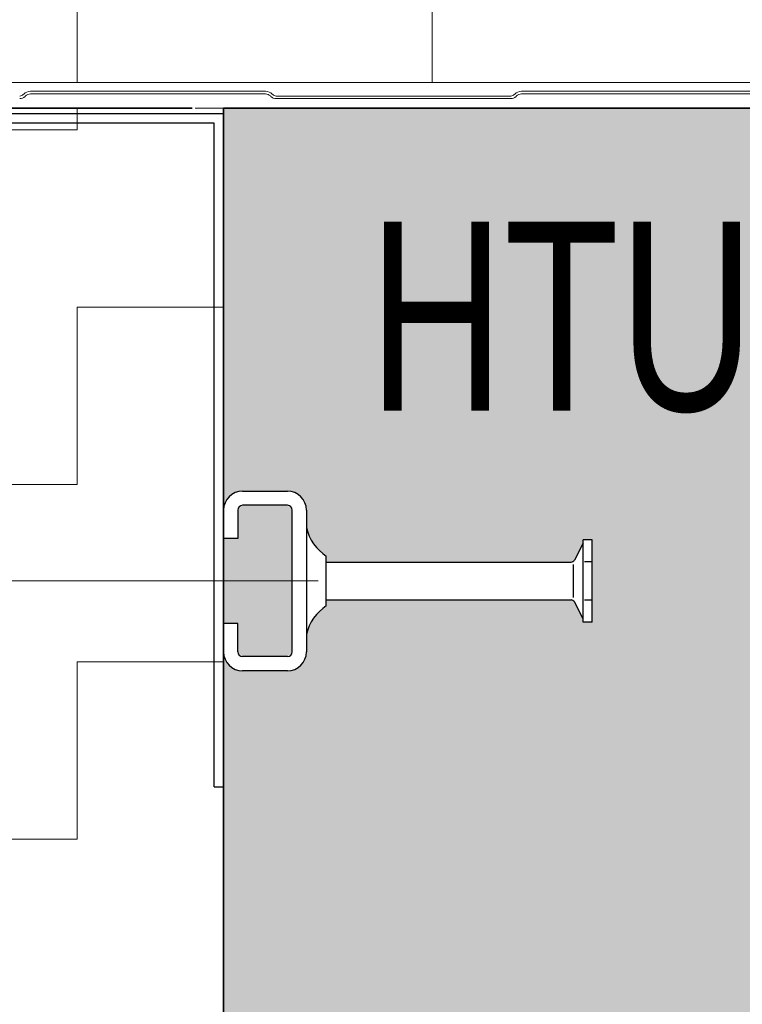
# Model space of a CAD drawing. Header units: metres. Extents: x 1314 to 1415, y -87 to -52.
# Tile 472 of 656: x 1403.163 to 1403.316, y -73.685 to -73.477. Entities that reach past the tile are written whole.
import ezdxf

# ---------------------------------------------------------------- set-up
doc = ezdxf.new("R2010")
doc.units = ezdxf.units.M
doc.header["$PDMODE"] = 65
for name, pattern in [('AUSGEZOGEN', [0]), ('GETRENNT2_S10', [0.045, 0.02, -0.01, 0, -0.005, 0, -0.01]), ('STRICHPUNKT2_S5', [0.49999999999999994, 0.35, -0.05, 0.05, -0.05])]:
    doc.linetypes.add(name, pattern=pattern)
doc.layers.add('XR$9$_42143', color=7, linetype='Continuous')
doc.layers.add('XR$9$_42154', color=7, linetype='Continuous')
for name, color, linetype, lineweight in [('XR$9$Achsen', 4, 'AUSGEZOGEN', 13), ('XR$9$Fenster', 3, 'AUSGEZOGEN', 18), ('XR$9$Maßlinie 1_50', 7, 'AUSGEZOGEN', 25), ('XR$9$Muster', 4, 'AUSGEZOGEN', 13), ('XR$9$Möblierung', 4, 'AUSGEZOGEN', 13), ('XR$9$Text 1_100', 3, 'AUSGEZOGEN', 18), ('XR$9$Wand Mauerwerk nt', 7, 'AUSGEZOGEN', 25), ('XR$9$Wand Mauerwerk tr_1', 42, 'AUSGEZOGEN', 18)]:
    doc.layers.add(name, color=color, linetype=linetype, lineweight=lineweight)
doc.styles.add('ARIAL', font='arial.ttf')
doc.dimstyles.new('DIMSTYLE_28', dxfattribs={"dimtxt": 0.04, "dimasz": 0.03, "dimexe": 0, "dimexo": 1e-06, "dimgap": 0.02, "dimtad": 2, "dimdec": 1, "dimlfac": 100, "dimrnd": 0.5, "dimzin": 4, "dimdsep": 46, "dimtxsty": 'ARIAL', "dimblk1": 'ALL_ML_KREIS', "dimblk2": 'ALL_ML_KREIS', "dimsah": 1, "dimcen": 0, "dimse1": 1, "dimse2": 1, "dimclrd": 7, "dimclre": 7, "dimclrt": 7, "dimadec": 0, "dimazin": 0, "dimtfac": 1, "dimtdec": 0, "dimtix": 1, "dimtmove": 2, "dimatfit": 3, "dimfxl": 0, "dimtzin": 0, "dimlwd": 0, "dimlwe": 25, "dimarcsym": 0})
doc.dimstyles.new('DIMSTYLE_29', dxfattribs={"dimtxt": 0.04, "dimasz": 0.03, "dimexe": 0, "dimexo": 1e-06, "dimgap": 0.02, "dimtad": 2, "dimdec": 1, "dimlfac": 100, "dimrnd": 0.5, "dimzin": 4, "dimdsep": 46, "dimtxsty": 'ARIAL', "dimblk1": 'ALL_ML_KREIS', "dimblk2": 'ALL_ML_KREIS', "dimsah": 1, "dimcen": 0, "dimse1": 1, "dimse2": 1, "dimclrd": 7, "dimclre": 7, "dimclrt": 7, "dimadec": 0, "dimazin": 0, "dimtfac": 1, "dimtdec": 0, "dimtix": 1, "dimtmove": 2, "dimatfit": 3, "dimfxl": 0, "dimtvp": 1.2, "dimtzin": 0, "dimlwd": 0, "dimlwe": 25, "dimarcsym": 0})
pattern_1 = [(90.00000000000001, (-0.07500000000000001, 0.07499999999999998), (-0.03750000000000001, 0.03749999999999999), [0.0375, -0.0375]), (180, (-0.07500000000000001, 0.07499999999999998), (-0.03750000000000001, -0.03749999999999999), [0.0375, -0.0375])]

# ---------------------------------------------------------------- blocks, each defined once
blk = doc.blocks.new('COMPLEXOBJECT_58')
at = {"color": 7, "linetype": 'AUSGEZOGEN', "lineweight": 25, "transparency": 33554687}
for p, q in [((1403.205967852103, -73.49658483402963), (1403.074064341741, -73.4965828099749)), ((1403.074064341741, -73.4965828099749), (1403.074064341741, -73.52658308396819)), ((1403.205967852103, -73.63889210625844), (1403.205967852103, -73.49658483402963)), ((1403.203971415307, -73.49858509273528), (1403.076064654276, -73.49858306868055)), ((1403.076064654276, -73.49858306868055), (1403.076064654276, -73.52658308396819)), ((1403.203971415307, -73.63889210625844), (1403.203971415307, -73.49858509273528)), ((1403.076064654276, -73.52658308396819), (1403.074064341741, -73.52658308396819)), ((1403.203971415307, -73.63889210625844), (1403.205967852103, -73.63889210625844))]:
    blk.add_line(p, q, dxfattribs=at)
at = {"color": 7, "linetype": 'AUSGEZOGEN', "lineweight": 18, "transparency": 33554687}
for p, q in [((1403.205967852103, -73.62536663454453), (1403.205967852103, -73.56536608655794)), ((1403.205967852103, -73.56536608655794), (1403.205967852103, -73.62536663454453))]:
    blk.add_line(p, q, dxfattribs=at)
at = {"transparency": 33554687}
for p, q in [((1403.205967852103, -73.58036920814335), (1403.205967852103, -73.58636920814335)), ((1403.205967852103, -73.61036920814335), (1403.205967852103, -73.60436920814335))]:
    blk.add_line(p, q, dxfattribs=at)
blk = doc.blocks.new('ALL_ML_KREIS')
at = {"color": 0, "linetype": 'ByBlock', "lineweight": -2}
for p, q in [((0, -0.5), (0, 0.5)), ((-1, 0), (0.5, 0))]:
    blk.add_line(p, q, dxfattribs=at)
blk.add_circle((0, 0), 0.15, dxfattribs=at)
blk = doc.blocks.new('*D607')
at = {"layer": 'DEFPOINTS', "color": 7, "linetype": 'AUSGEZOGEN', "lineweight": 25, "transparency": 33554687}
for p in [(1403.081979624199, -73.23214456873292), (1403.081979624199, -73.44954863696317), (1403.205967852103, -73.78836920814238)]:
    blk.add_point(p, dxfattribs=at)
at = {"layer": 'XR$9$Maßlinie 1_50', "color": 7, "linetype": 'AUSGEZOGEN', "lineweight": -2, "transparency": 33554687}
blk.add_line((1403.081979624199, -73.23214456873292), (1403.205967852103, -73.23214456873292), dxfattribs=at)
at = {"layer": 'XR$9$Maßlinie 1_50', "color": 7, "linetype": 'AUSGEZOGEN', "lineweight": 25, "transparency": 33554687, "xscale": 0.03, "yscale": 0.03, "zscale": 0.03, "rotation": 180}
blk.add_blockref('ALL_ML_KREIS', (1403.081979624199, -73.23214456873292), dxfattribs=at)
at = {"layer": 'XR$9$Maßlinie 1_50', "color": 7, "linetype": 'AUSGEZOGEN', "lineweight": 25, "transparency": 33554687, "xscale": 0.03, "yscale": 0.03, "zscale": 0.03}
blk.add_blockref('ALL_ML_KREIS', (1403.205967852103, -73.23214456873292), dxfattribs=at)
at = {"layer": 'XR$9$Maßlinie 1_50', "color": 7, "linetype": 'AUSGEZOGEN', "lineweight": 25, "transparency": 33554687, "insert": (1403.160243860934, -73.20214456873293), "char_height": 0.04, "width": 0.16, "attachment_point": 5, "style": 'ARIAL'}
blk.add_mtext('\\A1;{\\A1;{12\\H0.026400;\\S5^ ;}}', dxfattribs=at)
blk = doc.blocks.new('*D608')
at = {"layer": 'DEFPOINTS', "color": 7, "linetype": 'AUSGEZOGEN', "lineweight": 25, "transparency": 33554687}
for p in [(1403.205967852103, -73.23214456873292), (1403.905967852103, -73.54836920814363), (1403.205967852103, -73.78836920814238)]:
    blk.add_point(p, dxfattribs=at)
at = {"layer": 'XR$9$Maßlinie 1_50', "color": 7, "linetype": 'AUSGEZOGEN', "lineweight": -2, "transparency": 33554687}
blk.add_line((1403.205967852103, -73.23214456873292), (1403.905967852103, -73.23214456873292), dxfattribs=at)
at = {"layer": 'XR$9$Maßlinie 1_50', "color": 7, "linetype": 'AUSGEZOGEN', "lineweight": 25, "transparency": 33554687, "xscale": 0.03, "yscale": 0.03, "zscale": 0.03, "rotation": 180}
blk.add_blockref('ALL_ML_KREIS', (1403.205967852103, -73.23214456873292), dxfattribs=at)
at = {"layer": 'XR$9$Maßlinie 1_50', "color": 7, "linetype": 'AUSGEZOGEN', "lineweight": 25, "transparency": 33554687, "xscale": 0.03, "yscale": 0.03, "zscale": 0.03}
blk.add_blockref('ALL_ML_KREIS', (1403.905967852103, -73.23214456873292), dxfattribs=at)
at = {"layer": 'XR$9$Maßlinie 1_50', "color": 7, "linetype": 'AUSGEZOGEN', "lineweight": 25, "transparency": 33554687, "insert": (1403.554227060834, -73.20146244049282), "char_height": 0.04, "width": 0.16, "attachment_point": 5, "style": 'ARIAL'}
blk.add_mtext('\\A1;{\\A1;{70\\H0.026400;\\S^ ;}}', dxfattribs=at)
blk = doc.blocks.new('*D627')
at = {"layer": 'DEFPOINTS', "color": 7, "linetype": 'AUSGEZOGEN', "lineweight": 25, "transparency": 33554687}
for p in [(1403.081979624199, -73.11664860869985), (1403.081979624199, -73.53601814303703), (1403.205967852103, -73.82481079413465)]:
    blk.add_point(p, dxfattribs=at)
at = {"layer": 'XR$9$Maßlinie 1_50', "color": 7, "linetype": 'AUSGEZOGEN', "lineweight": -2, "transparency": 33554687}
blk.add_line((1403.081979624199, -73.11664860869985), (1403.205967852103, -73.11664860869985), dxfattribs=at)
at = {"layer": 'XR$9$Maßlinie 1_50', "color": 7, "linetype": 'AUSGEZOGEN', "lineweight": 25, "transparency": 33554687, "xscale": 0.03, "yscale": 0.03, "zscale": 0.03, "rotation": 180}
blk.add_blockref('ALL_ML_KREIS', (1403.081979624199, -73.11664860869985), dxfattribs=at)
at = {"layer": 'XR$9$Maßlinie 1_50', "color": 7, "linetype": 'AUSGEZOGEN', "lineweight": 25, "transparency": 33554687, "xscale": 0.03, "yscale": 0.03, "zscale": 0.03}
blk.add_blockref('ALL_ML_KREIS', (1403.205967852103, -73.11664860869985), dxfattribs=at)
at = {"layer": 'XR$9$Maßlinie 1_50', "color": 7, "linetype": 'AUSGEZOGEN', "lineweight": 25, "transparency": 33554687, "insert": (1403.160243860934, -73.08664860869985), "char_height": 0.04, "width": 0.16, "attachment_point": 5, "style": 'ARIAL'}
blk.add_mtext('\\A1;{\\A1;{12\\H0.026400;\\S5^ ;}}', dxfattribs=at)
blk = doc.blocks.new('*D628')
at = {"layer": 'DEFPOINTS', "color": 7, "linetype": 'AUSGEZOGEN', "lineweight": 25, "transparency": 33554687}
for p in [(1403.205967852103, -73.11664860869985), (1403.905967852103, -73.54836920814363), (1403.205967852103, -73.82481079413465)]:
    blk.add_point(p, dxfattribs=at)
at = {"layer": 'XR$9$Maßlinie 1_50', "color": 7, "linetype": 'AUSGEZOGEN', "lineweight": -2, "transparency": 33554687}
blk.add_line((1403.205967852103, -73.11664860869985), (1403.905967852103, -73.11664860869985), dxfattribs=at)
at = {"layer": 'XR$9$Maßlinie 1_50', "color": 7, "linetype": 'AUSGEZOGEN', "lineweight": 25, "transparency": 33554687, "xscale": 0.03, "yscale": 0.03, "zscale": 0.03, "rotation": 180}
blk.add_blockref('ALL_ML_KREIS', (1403.205967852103, -73.11664860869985), dxfattribs=at)
at = {"layer": 'XR$9$Maßlinie 1_50', "color": 7, "linetype": 'AUSGEZOGEN', "lineweight": 25, "transparency": 33554687, "xscale": 0.03, "yscale": 0.03, "zscale": 0.03}
blk.add_blockref('ALL_ML_KREIS', (1403.905967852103, -73.11664860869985), dxfattribs=at)
at = {"layer": 'XR$9$Maßlinie 1_50', "color": 7, "linetype": 'AUSGEZOGEN', "lineweight": 25, "transparency": 33554687, "insert": (1403.554227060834, -73.08596648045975), "char_height": 0.04, "width": 0.16, "attachment_point": 5, "style": 'ARIAL'}
blk.add_mtext('\\A1;{\\A1;{70\\H0.026400;\\S^ ;}}', dxfattribs=at)
blk = doc.blocks.new('*D683')
at = {"layer": 'DEFPOINTS', "color": 7, "linetype": 'AUSGEZOGEN', "lineweight": 25, "transparency": 33554687}
for p in [(1401.696456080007, -73.49536920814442), (1401.697467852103, -73.89536920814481), (1404.079384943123, -73.89536920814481)]:
    blk.add_point(p, dxfattribs=at)
at = {"layer": 'XR$9$Maßlinie 1_50', "color": 7, "linetype": 'AUSGEZOGEN', "lineweight": -2, "transparency": 33554687}
blk.add_line((1404.079384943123, -73.89536920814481), (1404.079384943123, -73.49536920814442), dxfattribs=at)
at = {"layer": 'XR$9$Maßlinie 1_50', "color": 7, "linetype": 'AUSGEZOGEN', "lineweight": 25, "transparency": 33554687, "xscale": 0.03, "yscale": 0.03, "zscale": 0.03}
for p, rotation in [((1404.079384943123, -73.49536920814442), 90), ((1404.079384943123, -73.89536920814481), 270)]:
    blk.add_blockref('ALL_ML_KREIS', p, dxfattribs=dict(at, rotation=rotation))
at = {"layer": 'XR$9$Maßlinie 1_50', "color": 7, "linetype": 'AUSGEZOGEN', "lineweight": 25, "transparency": 33554687, "insert": (1404.048702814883, -73.69710999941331), "char_height": 0.04, "width": 0.16, "attachment_point": 5, "rotation": 90, "style": 'ARIAL'}
blk.add_mtext('\\A1;{\\A1;{40\\H0.026400;\\S^ ;}}', dxfattribs=at)
blk = doc.blocks.new('*D684')
at = {"layer": 'DEFPOINTS', "color": 7, "linetype": 'AUSGEZOGEN', "lineweight": 25, "transparency": 33554687}
for p in [(1401.696456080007, -73.49536920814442), (1401.697467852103, -73.89536920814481), (1403.719550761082, -73.89536920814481)]:
    blk.add_point(p, dxfattribs=at)
at = {"layer": 'XR$9$Maßlinie 1_50', "color": 7, "linetype": 'AUSGEZOGEN', "lineweight": -2, "transparency": 33554687}
blk.add_line((1403.719550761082, -73.89536920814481), (1403.719550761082, -73.49536920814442), dxfattribs=at)
at = {"layer": 'XR$9$Maßlinie 1_50', "color": 7, "linetype": 'AUSGEZOGEN', "lineweight": 25, "transparency": 33554687, "xscale": 0.03, "yscale": 0.03, "zscale": 0.03}
for p, rotation in [((1403.719550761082, -73.49536920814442), 90), ((1403.719550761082, -73.89536920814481), 270)]:
    blk.add_blockref('ALL_ML_KREIS', p, dxfattribs=dict(at, rotation=rotation))
at = {"layer": 'XR$9$Maßlinie 1_50', "color": 7, "linetype": 'AUSGEZOGEN', "lineweight": 25, "transparency": 33554687, "insert": (1403.688868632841, -73.69710999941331), "char_height": 0.04, "width": 0.16, "attachment_point": 5, "rotation": 90, "style": 'ARIAL'}
blk.add_mtext('\\A1;{\\A1;{40\\H0.026400;\\S^ ;}}', dxfattribs=at)

msp = doc.modelspace()

# ---------------------------------------------------------------- hatches: boundary and pattern name
at = {"layer": 'XR$9$Muster', "linetype": 'AUSGEZOGEN', "lineweight": 13, "transparency": 33554687}
h = msp.add_hatch(dxfattribs=at)
h.set_pattern_fill('MUSTER', color=4, scale=0.0375, angle=90.00000000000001, style=0, pattern_type=2)
h.set_pattern_definition(pattern_1)
h.paths.add_polyline_path([(1404.029956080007, -73.34851766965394), (1403.081979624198, -73.34851766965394), (1403.081979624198, -73.48992635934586), (1404.029956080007, -73.48992635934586)], flags=0)
h = msp.add_hatch(dxfattribs=at)
h.set_pattern_fill('MUSTER', color=4, scale=0.0375, angle=90.00000000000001, style=0, pattern_type=2)
h.set_pattern_definition(pattern_1)
h.paths.add_polyline_path([(1403.205967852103, -73.77489163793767), (1403.205967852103, -73.49536920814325), (1403.085967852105, -73.49536920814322), (1403.085967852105, -73.88536920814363), (1403.117687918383, -73.88536920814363), (1403.117687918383, -73.86941954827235), (1403.118267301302, -73.86807387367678), (1403.119344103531, -73.86557289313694), (1403.120139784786, -73.8637248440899), (1403.1226604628, -73.86941954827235), (1403.1226604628, -73.88421909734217), (1403.1278325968, -73.88536920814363), (1403.181956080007, -73.88536920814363), (1403.18352305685, -73.8852744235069), (1403.185067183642, -73.88499145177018), (1403.186565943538, -73.88452441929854), (1403.187997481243, -73.88388013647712), (1403.189340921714, -73.88306799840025), (1403.190576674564, -73.88209984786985), (1403.191686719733, -73.88098980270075), (1403.192654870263, -73.87975404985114), (1403.19346700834, -73.8784106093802), (1403.194111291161, -73.87697907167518), (1403.194578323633, -73.87548031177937), (1403.19486129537, -73.87393618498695), (1403.194956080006, -73.87236920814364), (1403.194956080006, -73.78186920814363), (1403.195177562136, -73.78018688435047), (1403.195826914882, -73.77861920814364), (1403.196859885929, -73.77727301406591), (1403.198206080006, -73.77624004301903), (1403.199773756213, -73.77559069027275), (1403.201456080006, -73.77536920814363), (1403.204956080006, -73.77536920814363)], flags=0)
at = {"layer": 'XR$9$Möblierung', "linetype": 'AUSGEZOGEN', "lineweight": 13, "transparency": 33554687}
for points in [[(1403.829967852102, -73.58736920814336), (1403.831843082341, -73.59094107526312), (1403.832067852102, -73.59107693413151), (1403.832067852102, -73.59136920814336), (1403.884267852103, -73.59136920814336), (1403.884267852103, -73.5901192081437), (1403.885451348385, -73.58920043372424), (1403.886484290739, -73.58811515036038), (1403.887343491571, -73.58688772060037), (1403.888467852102, -73.58462266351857), (1403.888467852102, -73.58036920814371), (1403.888663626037, -73.5791331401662), (1403.889231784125, -73.57801806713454), (1403.890116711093, -73.57713314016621), (1403.891231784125, -73.57656498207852), (1403.892467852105, -73.57636920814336), (1403.9019678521, -73.57636920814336), (1403.90320392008, -73.57656498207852), (1403.904318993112, -73.57713314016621), (1403.90520392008, -73.57801806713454), (1403.905772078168, -73.5791331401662), (1403.905967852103, -73.58036920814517), (1403.905967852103, -73.49536920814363), (1403.670967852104, -73.4953692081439), (1403.664967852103, -73.49536920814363), (1403.646967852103, -73.4953692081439), (1403.205967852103, -73.49536920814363), (1403.205967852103, -73.58036920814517), (1403.206163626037, -73.5791331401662), (1403.206731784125, -73.57801806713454), (1403.207616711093, -73.57713314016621), (1403.208731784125, -73.57656498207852), (1403.209967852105, -73.57636920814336), (1403.2194678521, -73.57636920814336), (1403.22070392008, -73.57656498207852), (1403.221818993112, -73.57713314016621), (1403.22270392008, -73.57801806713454), (1403.223272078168, -73.5791331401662), (1403.223467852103, -73.58036920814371), (1403.223467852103, -73.58462266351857), (1403.224592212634, -73.58688772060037), (1403.225451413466, -73.58811515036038), (1403.22648435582, -73.58920043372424), (1403.227667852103, -73.5901192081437), (1403.227667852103, -73.59136920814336), (1403.279867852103, -73.59136920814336), (1403.279867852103, -73.59107693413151), (1403.280092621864, -73.59094107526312), (1403.281967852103, -73.58736920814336), (1403.281967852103, -73.58664211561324), (1403.283867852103, -73.58664211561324), (1403.283867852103, -73.60409630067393), (1403.281967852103, -73.60409630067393), (1403.281967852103, -73.60336920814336), (1403.280092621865, -73.59979734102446), (1403.279867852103, -73.59966148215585), (1403.279867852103, -73.59936920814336), (1403.227667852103, -73.59936920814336), (1403.227667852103, -73.60061920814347), (1403.22648435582, -73.60153798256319), (1403.225451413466, -73.60262326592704), (1403.224592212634, -73.60385069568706), (1403.223467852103, -73.60611575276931), (1403.223467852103, -73.61036920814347), (1403.223272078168, -73.61160527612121), (1403.22270392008, -73.61272034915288), (1403.221818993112, -73.6136052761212), (1403.22070392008, -73.6141734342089), (1403.219467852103, -73.61436920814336), (1403.209967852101, -73.61436920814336), (1403.208731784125, -73.6141734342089), (1403.207616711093, -73.6136052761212), (1403.206731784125, -73.61272034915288), (1403.206163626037, -73.61160527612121), (1403.205967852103, -73.61036920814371), (1403.205967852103, -73.80036920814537), (1403.206163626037, -73.79913314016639), (1403.206731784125, -73.79801806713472), (1403.207616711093, -73.7971331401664), (1403.208731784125, -73.7965649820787), (1403.209967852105, -73.79636920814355), (1403.2194678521, -73.79636920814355), (1403.22070392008, -73.7965649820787), (1403.221818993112, -73.7971331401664), (1403.22270392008, -73.79801806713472), (1403.223272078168, -73.79913314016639), (1403.223467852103, -73.80036920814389), (1403.223467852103, -73.80462266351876), (1403.224592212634, -73.80688772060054), (1403.225451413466, -73.80811515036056), (1403.22648435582, -73.80920043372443), (1403.227667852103, -73.81011920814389), (1403.227667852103, -73.81136920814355), (1403.279867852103, -73.81136920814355), (1403.279867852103, -73.81107693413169), (1403.280092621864, -73.81094107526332), (1403.281967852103, -73.80736920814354), (1403.281967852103, -73.80664211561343), (1403.283867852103, -73.80664211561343), (1403.283867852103, -73.82409630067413), (1403.281967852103, -73.82409630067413), (1403.281967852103, -73.82336920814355), (1403.280092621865, -73.81979734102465), (1403.279867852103, -73.81966148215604), (1403.279867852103, -73.81936920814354), (1403.227667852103, -73.81936920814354), (1403.227667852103, -73.82061920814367), (1403.22648435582, -73.82153798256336), (1403.225451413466, -73.82262326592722), (1403.224592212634, -73.82385069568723), (1403.223467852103, -73.82611575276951), (1403.223467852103, -73.83036920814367), (1403.223272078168, -73.8316052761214), (1403.22270392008, -73.83272034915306), (1403.221818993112, -73.83360527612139), (1403.22070392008, -73.83417343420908), (1403.219467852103, -73.83436920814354), (1403.209967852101, -73.83436920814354), (1403.208731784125, -73.83417343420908), (1403.207616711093, -73.83360527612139), (1403.206731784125, -73.83272034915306), (1403.206163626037, -73.8316052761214), (1403.205967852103, -73.83036920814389), (1403.205967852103, -73.89536920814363), (1403.905967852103, -73.89536920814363), (1403.905967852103, -73.83036920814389), (1403.905772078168, -73.8316052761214), (1403.90520392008, -73.83272034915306), (1403.904318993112, -73.83360527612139), (1403.90320392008, -73.83417343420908), (1403.901967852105, -73.83436920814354), (1403.892467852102, -73.83436920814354), (1403.891231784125, -73.83417343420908), (1403.890116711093, -73.83360527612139), (1403.889231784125, -73.83272034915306), (1403.888663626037, -73.8316052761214), (1403.888467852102, -73.83036920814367), (1403.888467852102, -73.82611575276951), (1403.887343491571, -73.82385069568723), (1403.886484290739, -73.82262326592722), (1403.885451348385, -73.82153798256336), (1403.884267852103, -73.82061920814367), (1403.884267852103, -73.81936920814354), (1403.832067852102, -73.81936920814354), (1403.832067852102, -73.81966148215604), (1403.83184308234, -73.81979734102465), (1403.829967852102, -73.82336920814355), (1403.829967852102, -73.82409630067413), (1403.828067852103, -73.82409630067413), (1403.828067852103, -73.80664211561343), (1403.829967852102, -73.80664211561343), (1403.829967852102, -73.80736920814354), (1403.831843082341, -73.81094107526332), (1403.832067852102, -73.81107693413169), (1403.832067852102, -73.81136920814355), (1403.884267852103, -73.81136920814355), (1403.884267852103, -73.81011920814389), (1403.885451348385, -73.80920043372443), (1403.886484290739, -73.80811515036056), (1403.887343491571, -73.80688772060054), (1403.888467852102, -73.80462266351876), (1403.888467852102, -73.80036920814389), (1403.888663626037, -73.79913314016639), (1403.889231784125, -73.79801806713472), (1403.890116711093, -73.7971331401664), (1403.891231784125, -73.7965649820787), (1403.892467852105, -73.79636920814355), (1403.9019678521, -73.79636920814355), (1403.90320392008, -73.7965649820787), (1403.904318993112, -73.7971331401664), (1403.90520392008, -73.79801806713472), (1403.905772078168, -73.79913314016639), (1403.905967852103, -73.80036920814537), (1403.905967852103, -73.61036920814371), (1403.905772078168, -73.61160527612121), (1403.90520392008, -73.61272034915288), (1403.904318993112, -73.6136052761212), (1403.90320392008, -73.6141734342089), (1403.901967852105, -73.61436920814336), (1403.892467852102, -73.61436920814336), (1403.891231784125, -73.6141734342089), (1403.890116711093, -73.6136052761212), (1403.889231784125, -73.61272034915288), (1403.888663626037, -73.61160527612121), (1403.888467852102, -73.61036920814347), (1403.888467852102, -73.60611575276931), (1403.887343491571, -73.60385069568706), (1403.886484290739, -73.60262326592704), (1403.885451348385, -73.60153798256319), (1403.884267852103, -73.60061920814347), (1403.884267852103, -73.59936920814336), (1403.832067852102, -73.59936920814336), (1403.832067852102, -73.59966148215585), (1403.83184308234, -73.59979734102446), (1403.829967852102, -73.60336920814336), (1403.829967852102, -73.60409630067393), (1403.828067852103, -73.60409630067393), (1403.828067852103, -73.58664211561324), (1403.829967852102, -73.58664211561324)], [(1403.209967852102, -73.61136920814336), (1403.219467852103, -73.61136920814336), (1403.220467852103, -73.61036920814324), (1403.220467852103, -73.58036920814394), (1403.219467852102, -73.57936920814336), (1403.209967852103, -73.57936920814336), (1403.208967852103, -73.58036920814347), (1403.208967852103, -73.58636920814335), (1403.205967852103, -73.58636920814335), (1403.205967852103, -73.60436920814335), (1403.208967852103, -73.60436920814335), (1403.208967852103, -73.61036920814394)]]:
    msp.add_hatch(color=8, dxfattribs=at).paths.add_polyline_path(points)

# ---------------------------------------------------------------- linework, layer by layer
at = {"transparency": 33554687}
for p, q in [((1403.209967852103, -73.57636920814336), (1403.219467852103, -73.57636920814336)), ((1403.219467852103, -73.57936920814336), (1403.209967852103, -73.57936920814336)), ((1403.205967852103, -73.58036920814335), (1403.205967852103, -73.58636920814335)), ((1403.208967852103, -73.58036920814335), (1403.208967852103, -73.58636920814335)), ((1403.220467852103, -73.61036920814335), (1403.220467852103, -73.58036920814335)), ((1403.223467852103, -73.58036920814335), (1403.223467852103, -73.61036920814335)), ((1403.208967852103, -73.58636920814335), (1403.205967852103, -73.58636920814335)), ((1403.281967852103, -73.58736920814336), (1403.280092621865, -73.5909410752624)), ((1403.281967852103, -73.60409630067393), (1403.281967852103, -73.58664211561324)), ((1403.283867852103, -73.58664211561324), (1403.281967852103, -73.58664211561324)), ((1403.283867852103, -73.60409630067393), (1403.283867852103, -73.58664211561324)), ((1403.227667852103, -73.60061920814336), (1403.227667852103, -73.59011920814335)), ((1403.227667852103, -73.59136920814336), (1403.279384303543, -73.59136920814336)), ((1403.279867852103, -73.59189082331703), (1403.279867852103, -73.59884759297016)), ((1403.283617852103, -73.59129433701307), (1403.282217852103, -73.59129433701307)), ((1403.227667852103, -73.59936920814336), (1403.279384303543, -73.59936920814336)), ((1403.281967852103, -73.60336920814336), (1403.280092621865, -73.5997973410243)), ((1403.283617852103, -73.59944407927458), (1403.282217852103, -73.59944407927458)), ((1403.205967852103, -73.61036920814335), (1403.205967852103, -73.60436920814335)), ((1403.208967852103, -73.60436920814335), (1403.205967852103, -73.60436920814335)), ((1403.208967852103, -73.61036920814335), (1403.208967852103, -73.60436920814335)), ((1403.283867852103, -73.60409630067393), (1403.281967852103, -73.60409630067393)), ((1403.219467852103, -73.61136920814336), (1403.209967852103, -73.61136920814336)), ((1403.219467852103, -73.61436920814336), (1403.209967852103, -73.61436920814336))]:
    msp.add_line(p, q, dxfattribs=at)
at = {"color": 7, "linetype": 'AUSGEZOGEN', "lineweight": 35, "transparency": 33554687}
msp.add_lwpolyline([(1403.205967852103, -73.49536920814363), (1403.905967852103, -73.49536920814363), (1403.905967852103, -73.89536920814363), (1403.205967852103, -73.89536920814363), (1403.205967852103, -73.49536920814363)], close=True, dxfattribs=at)
at = {"transparency": 33554687}
for centre, radius, start, end in [((1403.209967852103, -73.58036920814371), 0.004, 90, 180), ((1403.219467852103, -73.58036920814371), 0.004, 0, 90), ((1403.209967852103, -73.58036920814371), 0.001, 90, 180), ((1403.219467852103, -73.58036920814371), 0.001, 0, 90), ((1403.233191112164, -73.58178292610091), 0.01, 193.5107739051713, 236.4732664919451), ((1403.279384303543, -73.59056920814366), 0.0008, 270, 332.3005271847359), ((1403.233191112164, -73.60895549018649), 0.01, 123.5267335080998, 166.4892260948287), ((1403.279384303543, -73.60016920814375), 0.0008, 27.6994728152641, 90), ((1403.209967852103, -73.61036920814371), 0.004, 180, 270), ((1403.209967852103, -73.61036920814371), 0.001, 180, 270), ((1403.219467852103, -73.61036920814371), 0.004, 270, 0), ((1403.219467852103, -73.61036920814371), 0.001, 270, 0)]:
    msp.add_arc(centre, radius, start, end, dxfattribs=at)
at = {"layer": 'XR$9$_42143', "color": 30, "linetype": 'AUSGEZOGEN', "lineweight": 13, "transparency": 33554687}
for p, q in [((1403.163727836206, -73.49240499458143), (1403.163621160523, -73.49251167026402)), ((1403.214823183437, -73.49181920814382), (1403.165142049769, -73.4918192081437)), ((1403.165142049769, -73.49236920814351), (1403.214823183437, -73.49236920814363)), ((1403.216344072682, -73.49251167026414), (1403.216237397, -73.49240499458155)), ((1403.267492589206, -73.49240499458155), (1403.267385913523, -73.49251167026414)), ((1403.318587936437, -73.49181920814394), (1403.268906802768, -73.49181920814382)), ((1403.268906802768, -73.49236920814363), (1403.318587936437, -73.49236920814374)), ((1403.164010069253, -73.49290057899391), (1403.164116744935, -73.49279390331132)), ((1403.21584848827, -73.49279390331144), (1403.215955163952, -73.49290057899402)), ((1403.266643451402, -73.49281920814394), (1403.217086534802, -73.49281920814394)), ((1403.217086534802, -73.49336920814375), (1403.266643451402, -73.49336920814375)), ((1403.267774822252, -73.49290057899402), (1403.267881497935, -73.49279390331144))]:
    msp.add_line(p, q, dxfattribs=at)
for centre, radius, start, end in [((1403.162878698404, -73.4917692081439), 0.001050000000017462, 270, 314.99999999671), ((1403.165142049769, -73.4938192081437), 0.002, 90, 135.0000000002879), ((1403.165142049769, -73.4938192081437), 0.001449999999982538, 90, 135.0000000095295), ((1403.214823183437, -73.49381920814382), 0.002, 45, 90), ((1403.214823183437, -73.49381920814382), 0.001450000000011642, 44.99999999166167, 90), ((1403.217086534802, -73.491769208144), 0.001049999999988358, 225.0000000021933, 270), ((1403.266643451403, -73.491769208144), 0.001050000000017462, 270, 315.0000000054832), ((1403.268906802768, -73.49381920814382), 0.002, 90, 135.0000000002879), ((1403.268906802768, -73.49381920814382), 0.001449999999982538, 90, 135.0000000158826), ((1403.162878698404, -73.4917692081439), 0.001600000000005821, 270, 314.9999999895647), ((1403.217086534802, -73.491769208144), 0.001600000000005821, 225.0000000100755, 270), ((1403.266643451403, -73.491769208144), 0.001600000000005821, 270, 314.9999999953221)]:
    msp.add_arc(centre, radius, start, end, dxfattribs=at)
at = {"layer": 'XR$9$_42154', "color": 51, "linetype": 'AUSGEZOGEN', "lineweight": 13, "transparency": 33554687}
for p, q in [((1403.163621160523, -73.49251167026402), (1403.163727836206, -73.49240499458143)), ((1403.165142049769, -73.4918192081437), (1403.214823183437, -73.49181920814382)), ((1403.216237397, -73.49240499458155), (1403.216344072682, -73.49251167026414)), ((1403.267385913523, -73.49251167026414), (1403.267492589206, -73.49240499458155)), ((1403.268906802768, -73.49181920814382), (1403.318587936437, -73.49181920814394)), ((1403.217086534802, -73.49281920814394), (1403.266643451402, -73.49281920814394))]:
    msp.add_line(p, q, dxfattribs=at)
for centre, radius, start, end in [((1403.162878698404, -73.4917692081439), 0.001050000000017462, 270, 314.9999999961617), ((1403.165142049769, -73.4938192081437), 0.002, 90, 135.0000000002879), ((1403.214823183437, -73.49381920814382), 0.002, 45, 90), ((1403.217086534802, -73.491769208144), 0.001049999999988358, 225.0000000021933, 270), ((1403.266643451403, -73.491769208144), 0.001050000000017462, 270, 315.000000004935), ((1403.268906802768, -73.49381920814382), 0.002, 90, 135.0000000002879)]:
    msp.add_arc(centre, radius, start, end, dxfattribs=at)
at = {"layer": 'XR$9$Achsen', "color": 4, "linetype": 'STRICHPUNKT2_S5', "lineweight": 35, "transparency": 33554687}
msp.add_line((1400.249312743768, -73.49536920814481), (1404.515956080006, -73.49536920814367), dxfattribs=at)
at = {"layer": 'XR$9$Fenster', "color": 7, "linetype": 'AUSGEZOGEN', "lineweight": 13, "transparency": 33554687}
msp.add_line((1403.199956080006, -73.49536920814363), (1403.269956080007, -73.49536920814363), dxfattribs=at)
at = {"layer": 'XR$9$Wand Mauerwerk nt', "color": 7, "linetype": 'AUSGEZOGEN', "lineweight": 13, "transparency": 33554687}
msp.add_line((1404.029956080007, -73.48992635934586), (1403.081979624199, -73.48992635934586), dxfattribs=at)
at = {"layer": 'XR$9$Wand Mauerwerk tr_1', "color": 7, "linetype": 'AUSGEZOGEN', "lineweight": 25, "transparency": 33554687}
msp.add_line((1403.550967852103, -73.49536920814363), (1403.205967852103, -73.49536920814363), dxfattribs=at)
at = {"layer": 'XR$9$Wand Mauerwerk tr_1', "color": 7, "linetype": 'GETRENNT2_S10', "lineweight": 13, "transparency": 33554687}
msp.add_line((1403.125967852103, -73.59536920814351), (1403.500782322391, -73.59536920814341), dxfattribs=at)

# ---------------------------------------------------------------- block references
at = {"color": 7, "linetype": 'AUSGEZOGEN', "lineweight": 25, "transparency": 33554687}
msp.add_blockref('COMPLEXOBJECT_58', (0, 0), dxfattribs=at)

# ---------------------------------------------------------------- texts
at = {"layer": 'XR$9$Text 1_100', "color": 3, "linetype": 'AUSGEZOGEN', "lineweight": 18, "transparency": 33554687, "insert": (1403.236631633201, -73.55993717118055), "char_height": 0.04, "width": 0.09666337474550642, "attachment_point": 7, "style": 'ARIAL'}
msp.add_mtext('\\W0.71;HTU', dxfattribs=at)

# ---------------------------------------------------------------- dimensions: what is measured, and where the dimension line sits
at = {"layer": 'XR$9$Maßlinie 1_50', "color": 7, "linetype": 'AUSGEZOGEN', "lineweight": 25, "transparency": 33554687}
for base, p1, p2, dimstyle, picture, middle in [((1403.205967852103, -73.11664860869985), (1403.081979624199, -73.53601714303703), (1403.205967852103, -73.82480979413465), 'DIMSTYLE_29', '*D627', (1403.160243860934, -73.08664860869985)), ((1403.905967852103, -73.11664860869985), (1403.205967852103, -73.82480979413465), (1403.905967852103, -73.54836820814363), 'DIMSTYLE_28', '*D628', (1403.554227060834, -73.08596648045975)), ((1403.205967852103, -73.23214456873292), (1403.081979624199, -73.44954763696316), (1403.205967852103, -73.78836820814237), 'DIMSTYLE_29', '*D607', (1403.160243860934, -73.20214456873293)), ((1403.905967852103, -73.23214456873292), (1403.205967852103, -73.78836820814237), (1403.905967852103, -73.54836820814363), 'DIMSTYLE_28', '*D608', (1403.554227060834, -73.20146244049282))]:
    dim = msp.add_linear_dim(base=base, p1=p1, p2=p2, dimstyle=dimstyle, override={"dimpost": '<>', "dimclrd": 7, "dimclre": 7, "dimclrt": 7, "dimlwd": 0, "dimlwe": 25}, dxfattribs=at)
    dim.commit()
    dim.dimension.update_dxf_attribs({"geometry": picture, "text_midpoint": middle, "dimtype": 160})
for base, picture, middle in [((1404.079384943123, -73.49536920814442), '*D683', (1404.048702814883, -73.69710999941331)), ((1403.719550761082, -73.49536920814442), '*D684', (1403.688868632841, -73.69710999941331))]:
    dim = msp.add_linear_dim(base=base, p1=(1401.697468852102, -73.89536920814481), p2=(1401.696457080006, -73.49536920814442), angle=90, dimstyle='DIMSTYLE_28', override={"dimpost": '<>', "dimclrd": 7, "dimclre": 7, "dimclrt": 7, "dimlwd": 0, "dimlwe": 25}, dxfattribs=at)
    dim.commit()
    dim.dimension.update_dxf_attribs({"geometry": picture, "text_midpoint": middle, "dimtype": 160})

doc.saveas('drawing.dxf')
